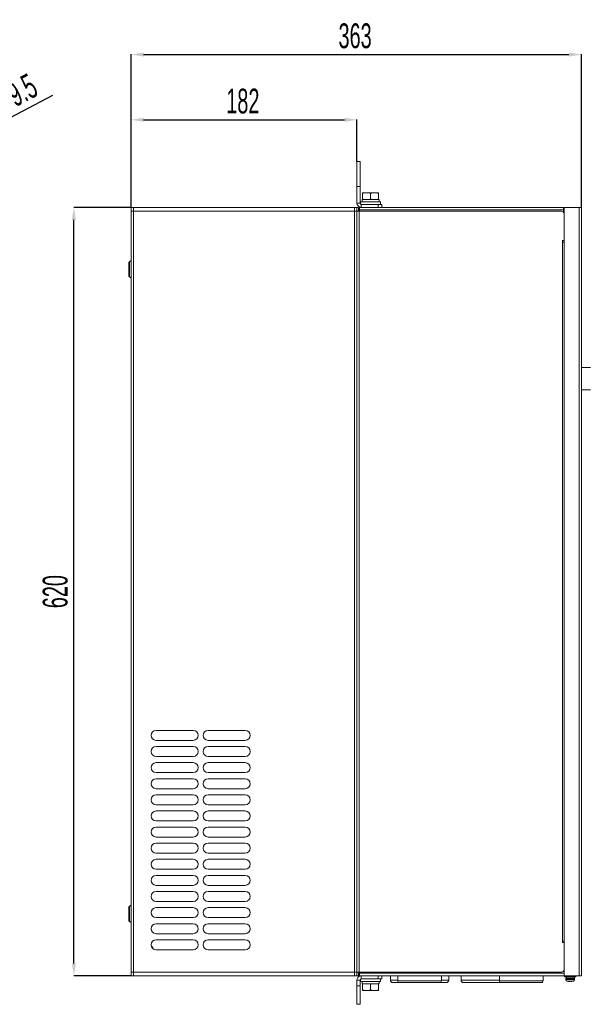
# Model space of a CAD drawing. Header units: millimetres. Extents: x -473 to 23648, y -382 to 1866.
# Tile 590 of 607: x 21770 to 22225, y 220 to 1014. Entities that reach past the tile are written whole.
import ezdxf

# ---------------------------------------------------------------- set-up
doc = ezdxf.new("R2010")
doc.units = ezdxf.units.MM
doc.header["$LTSCALE"] = 80
doc.header["$PDMODE"] = 3
doc.header["$PDSIZE"] = 0.3
doc.layers.get('0').update_dxf_attribs({"linetype": 'CONTINUOUS'})
doc.layers.get('DEFPOINTS').update_dxf_attribs({"linetype": 'CONTINUOUS'})
doc.styles.get("Standard").update_dxf_attribs({"font": 'technic_.ttf', "width": 0.7})
doc.dimstyles.get("Standard").update_dxf_attribs({"dimtxt": 3, "dimasz": 3, "dimexe": 0.18, "dimexo": 0.0625, "dimgap": 0.09, "dimtad": 1, "dimdsep": 46, "dimtxsty": 'STANDARD', "dimcen": 0.09, "dimadec": 0, "dimazin": 0, "dimtol": 1, "dimtp": 0.01, "dimtm": 0.01, "dimtfac": 1, "dimtofl": 0, "dimtmove": 0, "dimatfit": 3, "dimfxl": 1, "dimtolj": 1, "dimarcsym": 0})

# ---------------------------------------------------------------- blocks, each defined once
blk = doc.blocks.new('*D132')
at = {"color": 0, "lineweight": -2, "transparency": 16777216}
for p, q in [((21859.41, 862.74), (21813.05, 862.74)), ((21813.23, 252.74), (21813.23, 852.74)), ((21859.41, 242.74), (21813.05, 242.74))]:
    blk.add_line(p, q, dxfattribs=at)
at = {"color": 0, "lineweight": 0, "transparency": 16777216}
for points in [[(21814.9, 852.74), (21811.56, 852.74), (21813.23, 862.74)], [(21811.56, 252.74), (21814.9, 252.74), (21813.23, 242.74)]]:
    blk.add_solid(points, dxfattribs=at)
at = {"layer": 'DEFPOINTS', "color": 0, "lineweight": 0, "transparency": 16777216}
for p in [(21813.23, 862.74), (21859.47, 862.74), (21859.47, 242.74)]:
    blk.add_point(p, dxfattribs=at)
at = {"color": 0, "lineweight": 0, "transparency": 16777216, "insert": (21798.23, 552.74), "char_height": 20, "attachment_point": 5, "rotation": 90}
blk.add_mtext('\\A1;620', dxfattribs=at)
blk = doc.blocks.new('*D140')
at = {"color": 0, "lineweight": -2, "transparency": 16777216}
for p, q in [((21859.47, 862.8), (21859.47, 986.3)), ((21869.47, 986.12), (22212.47, 986.12)), ((22222.47, 862.6), (22222.47, 986.3))]:
    blk.add_line(p, q, dxfattribs=at)
at = {"color": 0, "lineweight": 0, "transparency": 16777216}
for points in [[(21869.47, 987.79), (21869.47, 984.45), (21859.47, 986.12)], [(22212.47, 984.45), (22212.47, 987.79), (22222.47, 986.12)]]:
    blk.add_solid(points, dxfattribs=at)
at = {"layer": 'DEFPOINTS', "color": 0, "lineweight": 0, "transparency": 16777216}
for p in [(22222.47, 986.12), (21859.47, 862.74), (22222.47, 862.54)]:
    blk.add_point(p, dxfattribs=at)
at = {"color": 0, "lineweight": 0, "transparency": 16777216, "insert": (22039.97, 1001.12), "char_height": 20, "attachment_point": 5}
blk.add_mtext('\\A1;363', dxfattribs=at)
blk = doc.blocks.new('*D141')
at = {"color": 0, "lineweight": -2, "transparency": 16777216}
for p, q in [((21859.47, 862.8), (21859.47, 933.65)), ((21869.47, 933.47), (22031.47, 933.47)), ((22041.47, 899.8), (22041.47, 933.65))]:
    blk.add_line(p, q, dxfattribs=at)
at = {"color": 0, "lineweight": 0, "transparency": 16777216}
for points in [[(21869.47, 935.14), (21869.47, 931.81), (21859.47, 933.47)], [(22031.47, 931.81), (22031.47, 935.14), (22041.47, 933.47)]]:
    blk.add_solid(points, dxfattribs=at)
at = {"layer": 'DEFPOINTS', "color": 0, "lineweight": 0, "transparency": 16777216}
for p in [(22041.47, 933.47), (22041.47, 899.74), (21859.47, 862.74)]:
    blk.add_point(p, dxfattribs=at)
at = {"color": 0, "lineweight": 0, "transparency": 16777216, "insert": (21949.47, 948.47), "char_height": 20, "attachment_point": 5}
blk.add_mtext('\\A1;182', dxfattribs=at)
blk = doc.blocks.new('*D143')
at = {"color": 0, "lineweight": -2, "transparency": 16777216}
for p, q in [((21795.9, 953.18), (21686.68, 895.62)), ((21673.54, 888.74), (21673.72, 888.74)), ((21673.63, 888.65), (21673.63, 888.83))]:
    blk.add_line(p, q, dxfattribs=at)
at = {"color": 0, "lineweight": 0, "transparency": 16777216}
blk.add_solid([(21685.9, 897.09), (21687.45, 894.14), (21677.83, 890.96)], dxfattribs=at)
at = {"layer": 'DEFPOINTS', "color": 0, "lineweight": 0, "transparency": 16777216}
for p in [(21677.83, 890.96), (21669.43, 886.53)]:
    blk.add_point(p, dxfattribs=at)
at = {"color": 0, "lineweight": 0, "transparency": 16777216, "insert": (21765.9, 954.33), "char_height": 20, "attachment_point": 5, "rotation": 27.79165}
blk.add_mtext('\\A1;%%c9.5', dxfattribs=at)

msp = doc.modelspace()

# ---------------------------------------------------------------- linework, layer by layer
at = {"linetype": 'Continuous', "lineweight": 0}
for p, q in [((22041.474, 899.741), (22043.974, 899.741)), ((22041.474, 866.241), (22041.474, 899.741)), ((22043.974, 899.741), (22043.974, 866.241)), ((22041.474, 879.741), (22043.974, 879.741)), ((22045.974, 874.541), (22058.974, 874.541)), ((22045.974, 869.241), (22045.974, 874.541)), ((22052.474, 874.041), (22052.474, 869.541)), ((22058.974, 869.241), (22058.974, 874.541)), ((22041.474, 866.241), (22043.974, 866.241)), ((22044.474, 867.241), (22060.474, 867.241)), ((22044.474, 865.387), (22044.474, 867.241)), ((22045.654, 869.241), (22059.294, 869.241)), ((22045.654, 867.241), (22045.654, 869.241)), ((22059.294, 867.241), (22059.294, 869.241)), ((22060.474, 865.241), (22060.474, 867.241)), ((21859.474, 242.741), (21859.474, 862.741)), ((21859.474, 862.741), (22042.674, 862.741)), ((21859.474, 859.741), (22043.174, 859.741)), ((21861.174, 242.741), (21861.174, 862.741)), ((22039.474, 242.741), (22039.474, 862.741)), ((22041.474, 242.741), (22041.474, 862.741)), ((22042.674, 862.741), (22042.674, 859.741)), ((22042.674, 860.741), (22043.174, 860.741)), ((22043.174, 860.741), (22043.174, 859.741)), ((22043.174, 245.741), (22043.174, 859.741)), ((22043.174, 859.741), (22206.474, 859.741)), ((22043.674, 862.741), (22208.174, 862.741)), ((22043.674, 860.741), (22043.674, 862.741)), ((22043.674, 860.741), (22208.174, 860.741)), ((22043.674, 859.741), (22043.674, 860.741)), ((22044.974, 865.241), (22061.474, 865.241)), ((22044.974, 862.741), (22044.974, 865.241)), ((22058.474, 865.241), (22058.474, 862.741)), ((22061.474, 865.241), (22061.474, 862.741)), ((22208.174, 860.741), (22208.174, 862.741)), ((22208.174, 860.741), (22208.174, 858.728)), ((22208.374, 860.741), (22208.374, 859.241)), ((22208.474, 242.741), (22208.474, 862.741)), ((22208.474, 862.741), (22222.474, 862.741)), ((22220.774, 862.741), (22220.774, 242.741)), ((22222.474, 242.741), (22222.474, 862.741)), ((22208.474, 857.741), (22208.474, 835.941)), ((22207.174, 269.541), (22207.174, 835.941)), ((22208.474, 835.941), (22207.174, 835.941)), ((22208.474, 834.741), (22207.174, 834.741)), ((21859.474, 819.841), (21858.154, 818.851)), ((21858.154, 818.851), (21858.154, 806.631)), ((21857.474, 817.491), (21857.474, 807.991)), ((21859.474, 805.641), (21858.154, 806.631)), ((22222.673, 786.291), (22222.474, 786.291)), ((22222.673, 650.79), (22222.673, 786.291)), ((22222.673, 774.291), (22222.474, 774.291)), ((22229.74, 733.697), (22222.673, 733.697)), ((22229.74, 715.697), (22222.673, 715.697)), ((22222.474, 662.79), (22222.673, 662.79)), ((22222.673, 650.79), (22222.474, 650.79)), ((22222.673, 650.79), (22222.474, 650.79)), ((21909.474, 440.741), (21879.474, 440.741)), ((21951.474, 440.741), (21921.474, 440.741)), ((21879.474, 432.741), (21909.474, 432.741)), ((21921.474, 432.741), (21951.474, 432.741)), ((21909.474, 427.741), (21879.474, 427.741)), ((21951.474, 427.741), (21921.474, 427.741)), ((21879.474, 419.741), (21909.474, 419.741)), ((21909.474, 414.741), (21879.474, 414.741)), ((21921.474, 419.741), (21951.474, 419.741)), ((21951.474, 414.741), (21921.474, 414.741)), ((21879.474, 406.741), (21909.474, 406.741)), ((21921.474, 406.741), (21951.474, 406.741)), ((21909.474, 401.741), (21879.474, 401.741)), ((21951.474, 401.741), (21921.474, 401.741)), ((21879.474, 393.741), (21909.474, 393.741)), ((21921.474, 393.741), (21951.474, 393.741)), ((21909.474, 388.741), (21879.474, 388.741)), ((21951.474, 388.741), (21921.474, 388.741)), ((21879.474, 380.741), (21909.474, 380.741)), ((21909.474, 375.741), (21879.474, 375.741)), ((21921.474, 380.741), (21951.474, 380.741)), ((21951.474, 375.741), (21921.474, 375.741)), ((21879.474, 367.741), (21909.474, 367.741)), ((21921.474, 367.741), (21951.474, 367.741)), ((21909.474, 362.741), (21879.474, 362.741)), ((21951.474, 362.741), (21921.474, 362.741)), ((21879.474, 354.741), (21909.474, 354.741)), ((21909.474, 349.741), (21879.474, 349.741)), ((21921.474, 354.741), (21951.474, 354.741)), ((21951.474, 349.741), (21921.474, 349.741)), ((21879.474, 341.741), (21909.474, 341.741)), ((21921.474, 341.741), (21951.474, 341.741)), ((21909.474, 336.741), (21879.474, 336.741)), ((21951.474, 336.741), (21921.474, 336.741)), ((21879.474, 328.741), (21909.474, 328.741)), ((21921.474, 328.741), (21951.474, 328.741)), ((21909.474, 323.741), (21879.474, 323.741)), ((21951.474, 323.741), (21921.474, 323.741)), ((21879.474, 315.741), (21909.474, 315.741)), ((21909.474, 310.741), (21879.474, 310.741)), ((21921.474, 315.741), (21951.474, 315.741)), ((21951.474, 310.741), (21921.474, 310.741)), ((21879.474, 302.741), (21909.474, 302.741)), ((21921.474, 302.741), (21951.474, 302.741)), ((21857.474, 297.491), (21857.474, 287.991)), ((21859.474, 299.841), (21858.154, 298.851)), ((21858.154, 298.851), (21858.154, 286.631)), ((21909.474, 297.741), (21879.474, 297.741)), ((21951.474, 297.741), (21921.474, 297.741)), ((21859.474, 285.641), (21858.154, 286.631)), ((21879.474, 289.741), (21909.474, 289.741)), ((21921.474, 289.741), (21951.474, 289.741)), ((21909.474, 284.741), (21879.474, 284.741)), ((21951.474, 284.741), (21921.474, 284.741)), ((21879.474, 276.741), (21909.474, 276.741)), ((21909.474, 271.741), (21879.474, 271.741)), ((21921.474, 276.741), (21951.474, 276.741)), ((21951.474, 271.741), (21921.474, 271.741)), ((22208.474, 270.741), (22207.174, 270.741)), ((21879.474, 263.741), (21909.474, 263.741)), ((21921.474, 263.741), (21951.474, 263.741)), ((22208.474, 269.541), (22207.174, 269.541)), ((22208.474, 269.541), (22208.474, 247.741)), ((22043.174, 245.741), (21859.474, 245.741)), ((21859.474, 242.741), (22043.474, 242.741)), ((22041.474, 239.241), (22041.474, 219.741)), ((22041.474, 239.241), (22043.974, 239.241)), ((22042.674, 245.741), (22042.674, 242.741)), ((22042.674, 244.241), (22043.474, 244.241)), ((22206.474, 245.741), (22043.174, 245.741)), ((22043.474, 244.741), (22043.474, 245.741)), ((22043.474, 244.741), (22043.474, 242.741)), ((22208.474, 244.741), (22043.474, 244.741)), ((22208.474, 242.741), (22043.474, 242.741)), ((22043.974, 239.241), (22043.974, 219.741)), ((22044.474, 240.095), (22044.474, 238.241)), ((22044.974, 242.741), (22044.974, 240.241)), ((22061.474, 240.241), (22044.974, 240.241)), ((22058.474, 240.241), (22058.474, 242.741)), ((22060.474, 240.241), (22060.474, 238.241)), ((22061.474, 240.241), (22061.474, 242.741)), ((22068.474, 239.241), (22068.474, 242.741)), ((22074.324, 239.241), (22068.474, 239.241)), ((22074.324, 242.741), (22074.324, 238.741)), ((22074.324, 238.741), (22109.624, 238.741)), ((22109.624, 242.741), (22109.624, 238.741)), ((22115.474, 239.241), (22109.624, 239.241)), ((22115.474, 239.241), (22115.474, 242.741)), ((22125.474, 239.241), (22125.474, 242.741)), ((22156.324, 239.241), (22125.474, 239.241)), ((22156.324, 242.741), (22156.324, 238.741)), ((22156.324, 238.741), (22191.624, 238.741)), ((22191.624, 242.741), (22191.624, 238.741)), ((22208.474, 242.741), (22222.474, 242.741)), ((22208.974, 242.741), (22208.974, 241.941)), ((22208.974, 241.941), (22217.974, 241.941)), ((22209.974, 240.528), (22209.974, 239.712)), ((22209.974, 240.528), (22216.974, 240.528)), ((22209.974, 239.712), (22216.974, 239.712)), ((22210.084, 241.941), (22210.084, 240.841)), ((22210.084, 240.841), (22216.864, 240.841)), ((22210.903, 238.466), (22216.046, 238.466)), ((22210.903, 238.466), (22211.424, 238.328)), ((22216.046, 238.466), (22215.524, 238.328)), ((22216.864, 241.941), (22216.864, 240.841)), ((22216.974, 240.528), (22216.974, 239.712)), ((22217.974, 242.741), (22217.974, 241.941)), ((22041.474, 234.741), (22043.974, 234.741)), ((22044.474, 238.241), (22060.474, 238.241)), ((22045.654, 238.241), (22045.654, 236.241)), ((22045.654, 236.241), (22059.294, 236.241)), ((22045.974, 236.241), (22045.974, 230.941)), ((22045.974, 230.941), (22058.974, 230.941)), ((22052.474, 231.441), (22052.474, 235.941)), ((22058.974, 236.241), (22058.974, 230.941)), ((22059.294, 238.241), (22059.294, 236.241)), ((22113.474, 237.241), (22070.474, 237.241)), ((22190.124, 237.241), (22127.474, 237.241)), ((22211.424, 238.328), (22211.472, 238.328)), ((22212.834, 238.125), (22212.887, 238.121)), ((22212.887, 238.121), (22212.922, 238.12)), ((22212.922, 238.12), (22212.934, 238.119)), ((22212.934, 238.119), (22212.974, 238.119)), ((22212.974, 238.119), (22213.006, 238.119)), ((22213.006, 238.119), (22213.027, 238.121)), ((22213.027, 238.121), (22213.034, 238.125)), ((22213.034, 238.125), (22213.034, 238.328)), ((22213.034, 238.328), (22213.914, 238.328)), ((22213.914, 238.328), (22213.914, 238.125)), ((22213.914, 238.125), (22213.922, 238.121)), ((22213.922, 238.121), (22213.943, 238.119)), ((22213.943, 238.119), (22213.975, 238.119)), ((22213.975, 238.119), (22214.015, 238.119)), ((22214.015, 238.119), (22214.062, 238.121)), ((22214.062, 238.121), (22214.114, 238.125)), ((22215.477, 238.328), (22215.524, 238.328)), ((22041.474, 219.741), (22043.974, 219.741))]:
    msp.add_line(p, q, dxfattribs=at)
for points in [[(22045.974, 874.041), (22046.314, 874.229), (22046.642, 874.395), (22046.962, 874.541)], [(22051.487, 874.541), (22051.808, 874.395), (22052.136, 874.229), (22052.474, 874.041)], [(22052.474, 874.041), (22052.814, 874.229), (22053.142, 874.395), (22053.462, 874.541)], [(22057.987, 874.541), (22058.308, 874.395), (22058.636, 874.229), (22058.974, 874.041)], [(22045.974, 869.541), (22046.163, 869.434), (22046.349, 869.334), (22046.531, 869.241)], [(22051.917, 869.241), (22052.1, 869.335), (22052.286, 869.434), (22052.474, 869.541)], [(22052.474, 869.541), (22052.663, 869.434), (22052.849, 869.334), (22053.031, 869.241)], [(22058.417, 869.241), (22058.6, 869.335), (22058.786, 869.434), (22058.974, 869.541)], [(22046.531, 236.241), (22046.349, 236.148), (22046.163, 236.048), (22045.974, 235.941)], [(22046.962, 230.941), (22046.641, 231.087), (22046.313, 231.253), (22045.974, 231.441)], [(22052.474, 231.441), (22052.135, 231.253), (22051.807, 231.087), (22051.487, 230.941)], [(22052.474, 235.941), (22052.285, 236.048), (22052.1, 236.148), (22051.917, 236.241)], [(22053.031, 236.241), (22052.849, 236.148), (22052.663, 236.048), (22052.474, 235.941)], [(22053.462, 230.941), (22053.141, 231.087), (22052.813, 231.253), (22052.474, 231.441)], [(22058.974, 231.441), (22058.635, 231.253), (22058.307, 231.087), (22057.987, 230.941)], [(22058.974, 235.941), (22058.785, 236.048), (22058.6, 236.148), (22058.417, 236.241)]]:
    msp.add_lwpolyline(points, dxfattribs=at)
for centre, radius, start, end in [((22044.974, 866.241), 3.5, 180, 252), ((22044.974, 866.241), 1, 180, 270), ((22043.674, 860.741), 2, 90, 120.355561), ((22043.674, 860.741), 0.5, 90, 180), ((22206.474, 857.741), 2, 0, 90), ((22208.374, 860.941), 1.7, 262.873734, 270), ((22208.374, 860.941), 0.2, 210, 270), ((21859.174, 817.491), 1.7, 126.869898, 180), ((21859.174, 807.991), 1.7, 180, 233.130102), ((21879.474, 436.741), 4, 90, 270), ((21909.474, 436.741), 4, 270, 90), ((21921.474, 436.741), 4, 90, 270), ((21951.474, 436.741), 4, 270, 90), ((21879.474, 423.741), 4, 90, 270), ((21909.474, 423.741), 4, 270, 90), ((21921.474, 423.741), 4, 90, 270), ((21951.474, 423.741), 4, 270, 90), ((21879.474, 410.741), 4, 90, 270), ((21909.474, 410.741), 4, 270, 90), ((21921.474, 410.741), 4, 90, 270), ((21951.474, 410.741), 4, 270, 90), ((21879.474, 397.741), 4, 90, 270), ((21909.474, 397.741), 4, 270, 90), ((21921.474, 397.741), 4, 90, 270), ((21951.474, 397.741), 4, 270, 90), ((21879.474, 384.741), 4, 90, 270), ((21909.474, 384.741), 4, 270, 90), ((21921.474, 384.741), 4, 90, 270), ((21951.474, 384.741), 4, 270, 90), ((21879.474, 371.741), 4, 90, 270), ((21909.474, 371.741), 4, 270, 90), ((21921.474, 371.741), 4, 90, 270), ((21951.474, 371.741), 4, 270, 90), ((21879.474, 358.741), 4, 90, 270), ((21909.474, 358.741), 4, 270, 90), ((21921.474, 358.741), 4, 90, 270), ((21951.474, 358.741), 4, 270, 90), ((21879.474, 345.741), 4, 90, 270), ((21909.474, 345.741), 4, 270, 90), ((21921.474, 345.741), 4, 90, 270), ((21951.474, 345.741), 4, 270, 90), ((21879.474, 332.741), 4, 90, 270), ((21909.474, 332.741), 4, 270, 90), ((21921.474, 332.741), 4, 90, 270), ((21951.474, 332.741), 4, 270, 90), ((21879.474, 319.741), 4, 90, 270), ((21909.474, 319.741), 4, 270, 90), ((21921.474, 319.741), 4, 90, 270), ((21951.474, 319.741), 4, 270, 90), ((21879.474, 306.741), 4, 90, 270), ((21909.474, 306.741), 4, 270, 90), ((21921.474, 306.741), 4, 90, 270), ((21951.474, 306.741), 4, 270, 90), ((21859.174, 297.491), 1.7, 126.869898, 180), ((21879.474, 293.741), 4, 90, 270), ((21909.474, 293.741), 4, 270, 90), ((21921.474, 293.741), 4, 90, 270), ((21951.474, 293.741), 4, 270, 90), ((21859.174, 287.991), 1.7, 180, 233.130102), ((21879.474, 280.741), 4, 90, 270), ((21909.474, 280.741), 4, 270, 90), ((21921.474, 280.741), 4, 90, 270), ((21951.474, 280.741), 4, 270, 90), ((21879.474, 267.741), 4, 90, 270), ((21909.474, 267.741), 4, 270, 90), ((21921.474, 267.741), 4, 90, 270), ((21951.474, 267.741), 4, 270, 90), ((21872.474, 262.941), 5, 19.074007, 49.841785), ((22206.474, 247.741), 2, 270, 0), ((22044.974, 239.241), 3.5, 108, 180), ((22044.974, 239.241), 1, 90, 180), ((22070.474, 239.241), 2, 180, 270), ((22075.824, 238.741), 1.5, 180, 270), ((22108.124, 238.741), 1.5, 270, 0), ((22113.474, 239.241), 2, 270, 0), ((22127.474, 239.241), 2, 180, 270), ((22157.824, 238.741), 1.5, 180, 270), ((22190.124, 238.741), 1.5, 270, 0), ((22210.474, 240.528), 0.5, 141.260581, 180), ((22211.274, 239.712), 1.3, 180, 253.39845), ((22215.674, 239.712), 1.3, 286.60155, 0), ((22216.474, 240.528), 0.5, 0, 38.739419), ((22213.474, 247.091), 8.989, 257.130238, 265.917301), ((22213.474, 247.091), 8.989, 274.082699, 282.869762)]:
    msp.add_arc(centre, radius, start, end, dxfattribs=at)

# ---------------------------------------------------------------- dimensions: what is measured, and where the dimension line sits
at = {"color": 3, "lineweight": 0}
for base, p2, picture, middle in [((22222.474, 986.119), (22222.474, 862.541), '*D140', (22039.974, 986.119)), ((22041.474, 933.473), (22041.474, 899.741), '*D141', (21949.474, 933.473))]:
    dim = msp.add_linear_dim(base=base, p1=(21859.474, 862.741), p2=p2, dimstyle='STANDARD', override={"dimtxt": 20, "dimasz": 10, "dimgap": 5, "dimtol": 0}, dxfattribs=at)
    dim.commit()
    dim.dimension.update_dxf_attribs({"geometry": picture, "text_midpoint": middle, "dimtype": 160})
dim = msp.add_diameter_dim_2p(p1=(21669.427, 886.526), p2=(21677.831, 890.956), dimstyle='STANDARD', override={"dimtxt": 20, "dimasz": 10, "dimgap": 5, "dimtol": 0}, dxfattribs=at)
dim.commit()
dim.dimension.update_dxf_attribs({"geometry": '*D143', "text_midpoint": (21780.068, 927.448), "dimtype": 163})
dim = msp.add_linear_dim(base=(21813.229, 862.741), p1=(21859.474, 242.741), p2=(21859.474, 862.741), angle=90, dimstyle='STANDARD', override={"dimtxt": 20, "dimasz": 10, "dimgap": 5, "dimtol": 0}, dxfattribs=at)
dim.commit()
dim.dimension.update_dxf_attribs({"geometry": '*D132', "text_midpoint": (21798.229, 552.741)})

doc.saveas('drawing.dxf')
